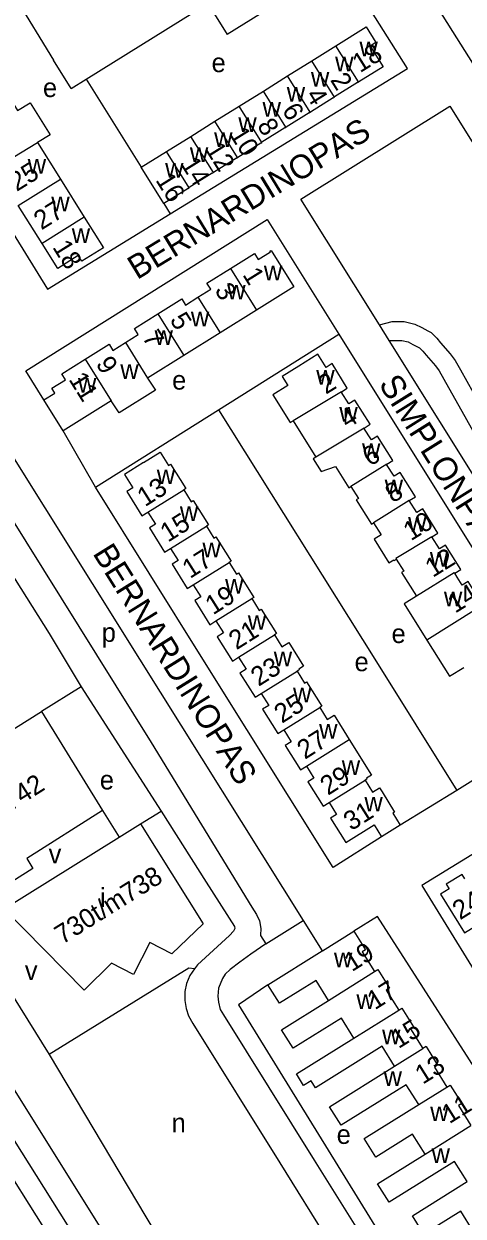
# Model space of a CAD drawing. Extents: x 158848 to 160613, y 385889 to 387762.
# Drawn here: x 159061.2 to 159153.5, y 386865.6 to 387116.4 of the extents above; entities that cross this region are included whole.
import ezdxf

# ---------------------------------------------------------------- set-up
doc = ezdxf.new("R2010")
doc.units = 0
for name, color, linetype in [('BLT_Basislijn', 7, 'Continuous'), ('BLT_Bebouwing', 7, 'Continuous'), ('BLT_Centroide', 7, 'Continuous'), ('BLT_Huisnummer', 7, 'Continuous'), ('BLT_Huisnummer_ tussenligend', 7, 'Continuous'), ('BLT_Huisnummer_reeks', 7, 'Continuous'), ('BLT_Onderverdeling_panden', 7, 'Continuous'), ('BLT_Straatnaam', 7, 'Continuous')]:
    doc.layers.add(name, color=color, linetype=linetype)

msp = doc.modelspace()

# ---------------------------------------------------------------- linework, layer by layer
at = {"layer": 'BLT_Basislijn'}
for p, q in [((159045.59, 387144.62), (159067.46, 387108.76)), ((158904.33, 387138.99), (159120.99, 386793.5)), ((159074.28, 387104.76), (159099.88, 387120.73)), ((159099.88, 387120.73), (159103.9, 387114.19)), ((159116.97, 387122.33), (159103.9, 387114.19)), ((159071.14, 387102.8), (159067.46, 387108.76)), ((159071.14, 387102.8), (159074.28, 387104.76)), ((159074.28, 387104.76), (159085.84, 387086.24)), ((159090.61, 387078.62), (159091.98, 387076.44)), ((159102.13, 387035.24), (159127.38, 387051.14)), ((159127.38, 387051.14), (159170.05, 386982.75)), ((159048.9, 387041.26), (159085.5, 386982.75)), ((159076.23, 387018.92), (159102.13, 387035.24)), ((159102.13, 387035.24), (159134.93, 386982.75)), ((159098.8, 386982.75), (159076.23, 387018.92)), ((159085.5, 386982.75), (159119.89, 386927.78)), ((159134.93, 386982.75), (159152.2, 386955.13)), ((159073.27, 386976.95), (159064.89, 386971.73)), ((159163.76, 386962.42), (159152.2, 386955.13)), ((159152.2, 386955.13), (159140.3, 386947.84)), ((159077.76, 386950.94), (159081.24, 386945.33)), ((159085.73, 386948.14), (159090.08, 386950.78)), ((159119.89, 386927.78), (159123.89, 386921.38)), ((159103.13, 386907.93), (159122.2, 386877.34)), ((159096.74, 386906.07), (159115, 386876.82)), ((159115, 386876.82), (159131.67, 386850.01)), ((159122.2, 386877.34), (159139.62, 386849.49))]:
    msp.add_line(p, q, dxfattribs=at)
for points in [[(159045.59, 387144.62), (159023.02, 387130.63), (159066.15, 387060.6), (159091.98, 387076.44)], [(159091.98, 387076.44), (159141.83, 387107.02), (159127.91, 387129.21)], [(159145.06, 387124.74), (159208.51, 387024.1), (159222.28, 387001.08), (159222.83, 387000.51), (159223.59, 387000.22), (159224.44, 387000.38), (159225.59, 387000.9), (159233.73, 387006.19), (159243.17, 387011.94)], [(159119.43, 387079.52), (159150.75, 387099.08)], [(159150.75, 387099.08), (159176.22, 387058.3)], [(159135.92, 387053.13), (159119.43, 387079.52)], [(159065.43, 387037.31), (159061.61, 387043.43), (159112.34, 387075.24), (159127.38, 387051.14)], [(159135.92, 387053.13), (159138.6, 387053.83), (159141.09, 387053.83), (159143.38, 387053.26), (159144.83, 387052.54), (159146.12, 387051.83)], [(159137.97, 387049.83), (159135.92, 387053.13)], [(159137.97, 387049.83), (159140.6, 387049.83), (159141.98, 387049.49), (159142.97, 387048.99), (159144.37, 387048.23), (159145.02, 387047.58), (159145.74, 387046.72), (159147.69, 387044.46), (159148.49, 387043.39), (159149.49, 387041.67), (159158.97, 387024.7), (159165.54, 387013.55), (159171.8, 387002.23), (159176.54, 386994.29), (159180.35, 386987.43), (159186.41, 386976.78)], [(159179.86, 386982.75), (159137.97, 387049.83)], [(159146.12, 387051.83), (159146.79, 387051.46), (159147.98, 387050.28), (159148.78, 387049.31), (159150.8, 387046.98), (159151.83, 387045.6)], [(159151.83, 387045.6), (159152.97, 387043.65), (159162.28, 387026.97)], [(159046.34, 387031.9), (159087.93, 386965.22), (159109.13, 386930.56)], [(159076.23, 387018.92), (159069.45, 387030.8)], [(159057.02, 387003.3), (159066.55, 386988.18), (159073.27, 386976.95)], [(159087.51, 386836.33), (159070.34, 386863.72), (159036.18, 386918.09), (159010.5, 386959.48), (159001.01, 386974.19), (158996.31, 386982.75)], [(159136.38, 386945.36), (159126.18, 386938.89), (159098.8, 386982.75)], [(159220.45, 386981.6), (159144.84, 386935.16), (159160.9, 386909.02)], [(159073.27, 386976.95), (159090.08, 386950.78)], [(159118.96, 386784.97), (159105.25, 386806.83), (159102.49, 386810.72), (159099.1, 386814.04), (159093.62, 386819.34), (159087.91, 386827.34), (159070.38, 386855.24), (159050.78, 386886.4), (159039.05, 386905.23), (159021.73, 386932.99), (159004.41, 386960.75), (158997.31, 386972.17), (158996.64, 386971.75)], [(159090.08, 386950.78), (159099.53, 386935.82), (159105.45, 386926.5), (159105.51, 386926.09), (159105.28, 386925.51), (159104.41, 386924.64), (159097.67, 386918.43), (159097.03, 386917.63)], [(159109.13, 386930.56), (159110.1, 386929.01), (159110.74, 386927.67), (159111.03, 386926.11), (159110.91, 386924.71), (159110.91, 386924.6), (159112.07, 386922.84)], [(159112.07, 386922.84), (159119.89, 386927.78)], [(159187.49, 386847.55), (159135.54, 386928.59), (159130.53, 386925.54)], [(159050.12, 386925.88), (159066.54, 386899.59)], [(159112.07, 386922.84), (159108.88, 386920.7), (159106.56, 386919.02), (159104.58, 386917.45), (159103.54, 386916.46), (159102.96, 386915.54), (159102.14, 386913.56), (159101.97, 386911.82), (159102.09, 386910.6), (159102.49, 386909.03), (159103.13, 386907.93)], [(159097.03, 386917.63), (159095.86, 386917.74), (159066.54, 386899.59)], [(159097.03, 386917.63), (159096.11, 386916.17), (159095.35, 386914.49), (159095, 386912.86), (159095, 386910.95), (159095.29, 386909.26), (159095.82, 386907.75), (159096.74, 386906.07)], [(159112.5, 386914.25), (159106.32, 386910.01), (159156.71, 386828.19), (159174.67, 386840.15)], [(159066.54, 386899.59), (159118.31, 386812.53)]]:
    msp.add_lwpolyline(points, dxfattribs=at)
at = {"layer": 'BLT_Bebouwing'}
for p, q in [((159121.7, 387108.64), (159126.79, 387111.82)), ((159116.61, 387105.47), (159121.7, 387108.64)), ((159111.53, 387102.29), (159116.61, 387105.47)), ((159131.33, 387104.06), (159126.49, 387101.04)), ((159131.33, 387104.06), (159131.55, 387104.2)), ((159131.55, 387104.2), (159131.59, 387104.23)), ((159106.44, 387099.11), (159111.53, 387102.29)), ((159126.23, 387100.88), (159121.41, 387097.87)), ((159126.23, 387100.88), (159126.46, 387101.02)), ((159126.46, 387101.02), (159126.49, 387101.04)), ((159101.35, 387095.93), (159106.44, 387099.11)), ((159121.15, 387097.7), (159116.32, 387094.69)), ((159121.15, 387097.7), (159121.37, 387097.84)), ((159121.37, 387097.84), (159121.41, 387097.87)), ((159096.26, 387092.75), (159101.35, 387095.93)), ((159091.17, 387089.57), (159096.26, 387092.75)), ((159116.06, 387094.53), (159111.23, 387091.51)), ((159116.06, 387094.53), (159116.29, 387094.66)), ((159116.29, 387094.66), (159116.32, 387094.69)), ((159064.1, 387091.43), (159068.91, 387083.74)), ((159110.97, 387091.34), (159106.15, 387088.33)), ((159110.97, 387091.34), (159111.2, 387091.49)), ((159111.2, 387091.49), (159111.23, 387091.51)), ((159105.89, 387088.17), (159101.06, 387085.15)), ((159105.89, 387088.17), (159106.11, 387088.3)), ((159106.11, 387088.3), (159106.15, 387088.33)), ((159100.79, 387084.98), (159095.97, 387081.97)), ((159100.79, 387084.98), (159101.02, 387085.12)), ((159101.02, 387085.12), (159101.06, 387085.15)), ((159068.91, 387083.74), (159073.9, 387075.74)), ((159095.7, 387081.8), (159090.61, 387078.62)), ((159095.7, 387081.8), (159095.93, 387081.95)), ((159095.93, 387081.95), (159095.97, 387081.97)), ((159065.05, 387070.21), (159060.04, 387078.2)), ((159110.09, 387056.2), (159102.46, 387051.43)), ((159102.46, 387051.43), (159094.83, 387046.66)), ((159094.83, 387046.66), (159087.19, 387041.89)), ((159127.9, 387038.99), (159127.94, 387039.02)), ((159117.77, 387032.89), (159122.54, 387025.25)), ((159132.68, 387031.38), (159132.7, 387031.39)), ((159137.44, 387023.74), (159137.46, 387023.76)), ((159152.26, 387000), (159151.74, 387000.84)), ((159140.3, 386947.84), (159136.38, 386945.36)), ((159123.93, 386921.4), (159130.53, 386925.54)), ((159112.5, 386914.25), (159123.89, 386921.38)), ((159123.89, 386921.38), (159123.93, 386921.4)), ((159150.1, 386892.72), (159150.77, 386893.14)), ((159150.77, 386893.14), (159150.78, 386893.13))]:
    msp.add_line(p, q, dxfattribs=at)
for points in [[(159126.79, 387111.82), (159133.12, 387115.77), (159135.18, 387112.47), (159133.99, 387111.73), (159136.68, 387107.41)], [(159136.68, 387107.41), (159131.59, 387104.23)], [(159059.09, 387099.46), (159059.89, 387098.18), (159062.53, 387099.82), (159066.74, 387093.06), (159064.1, 387091.43)], [(159085.84, 387086.24), (159091.17, 387089.57)], [(159090.61, 387078.62), (159085.84, 387086.24)], [(159073.9, 387075.74), (159077.92, 387069.31), (159073.39, 387066.48), (159072.64, 387067.67), (159068.33, 387064.96)], [(159068.33, 387064.96), (159065.05, 387070.21)], [(159104.63, 387064.95), (159109.65, 387068.09), (159110.44, 387066.82), (159113.02, 387068.43), (159112.92, 387068.58), (159113.19, 387068.75), (159117.95, 387061.11), (159110.09, 387056.2)], [(159097.79, 387058.9), (159100.47, 387060.57), (159099.68, 387061.85), (159104.63, 387064.95)], [(159089.37, 387055.41), (159094.39, 387058.54), (159095.18, 387057.27), (159097.79, 387058.9)], [(159082.53, 387049.35), (159085.22, 387051.04), (159084.42, 387052.32), (159089.37, 387055.41)], [(159074.1, 387045.87), (159079.13, 387049.01), (159079.93, 387047.73), (159082.53, 387049.35)], [(159065.43, 387037.31), (159067.73, 387038.73), (159067.1, 387039.74), (159069.95, 387041.51), (159069.16, 387042.78), (159074.1, 387045.87)], [(159122.98, 387046.92), (159118.99, 387044.43)], [(159127.94, 387039.02), (159129.17, 387039.79), (159126, 387044.95), (159124.73, 387044.15), (159122.98, 387046.92)], [(159118.99, 387044.43), (159115.47, 387042.24), (159116.66, 387040.34), (159113.52, 387038.38), (159117.18, 387032.52), (159117.77, 387032.89)], [(159087.19, 387041.89), (159088.84, 387039.38), (159081.21, 387034.61), (159079.56, 387037.12)], [(159069.45, 387030.8), (159065.43, 387037.31)], [(159132.7, 387031.39), (159133.95, 387032.17), (159130.74, 387037.28), (159129.47, 387036.49), (159127.9, 387038.99)], [(159079.56, 387037.12), (159069.45, 387030.8)], [(159137.46, 387023.76), (159138.71, 387024.54), (159135.52, 387029.67), (159134.25, 387028.87), (159132.68, 387031.38)], [(159086.35, 387024.11), (159089.88, 387026.3)], [(159089.88, 387026.3), (159091.61, 387023.53), (159092.04, 387023.8), (159095.24, 387018.67), (159094.8, 387018.4)], [(159122.54, 387025.25), (159122.01, 387024.92), (159123.68, 387022.26), (159126.69, 387023.31), (159129.51, 387018.8), (159129.94, 387019.07)], [(159086.35, 387024.11), (159082.36, 387021.61)], [(159142.2, 387016.11), (159143.47, 387016.9), (159140.27, 387022.03), (159139, 387021.24), (159137.44, 387023.74)], [(159082.36, 387021.61), (159084.1, 387018.82), (159082.83, 387018.02), (159086.02, 387012.9), (159087.29, 387013.69)], [(159094.8, 387018.4), (159096.36, 387015.89), (159096.8, 387016.16), (159100, 387011.04), (159099.56, 387010.76)], [(159129.94, 387019.07), (159131.5, 387016.56), (159131.07, 387016.29), (159134.27, 387011.16), (159134.71, 387011.43)], [(159146.95, 387008.48), (159148.22, 387009.27), (159145.03, 387014.4), (159143.76, 387013.6), (159142.2, 387016.11)], [(159087.29, 387013.69), (159088.85, 387011.18), (159087.58, 387010.39), (159090.78, 387005.27), (159092.05, 387006.06)], [(159099.56, 387010.76), (159101.12, 387008.25), (159101.56, 387008.52), (159104.76, 387003.39), (159104.32, 387003.12)], [(159134.71, 387011.43), (159136.27, 387008.92), (159134.81, 387008.01), (159137.91, 387003.05), (159138.94, 387003.66)], [(159151.74, 387000.84), (159153.01, 387001.63), (159149.79, 387006.76), (159148.52, 387005.96), (159146.95, 387008.48)], [(159092.05, 387006.06), (159093.62, 387003.55), (159092.35, 387002.76), (159094.06, 387000)], [(159104.32, 387003.12), (159105.88, 387000.62), (159106.32, 387000.89), (159106.87, 387000)], [(159138.94, 387003.66), (159139.03, 387003.53), (159139.46, 387003.8)], [(159139.46, 387003.8), (159141.02, 387001.29), (159140.59, 387001.02), (159143.71, 386996.03)], [(159094.06, 387000), (159095.54, 386997.63), (159096.81, 386998.42)], [(159106.87, 387000), (159109.51, 386995.76), (159109.08, 386995.49)], [(159157.72, 386994.05), (159154.57, 386999.12), (159153.3, 386998.33), (159152.26, 387000)], [(159096.81, 386998.42), (159098.38, 386995.9), (159097.11, 386995.11), (159100.29, 386990), (159101.56, 386990.8)], [(159109.08, 386995.49), (159110.65, 386992.99), (159111.08, 386993.25), (159114.27, 386988.13), (159113.84, 386987.86)], [(159143.71, 386996.03), (159141.14, 386994.42), (159145.9, 386986.79)], [(159101.56, 386990.8), (159103.13, 386988.28), (159101.86, 386987.49), (159105.06, 386982.36), (159106.33, 386983.15)], [(159113.84, 386987.86), (159115.41, 386985.35), (159116.86, 386986.25), (159119.97, 386981.26), (159118.96, 386980.62), (159119.04, 386980.49), (159118.61, 386980.22)], [(159145.9, 386986.79), (159150.67, 386979.15), (159153.67, 386981.01)], [(159106.33, 386983.15), (159107.89, 386980.63), (159106.62, 386979.84), (159109.81, 386974.73), (159111.08, 386975.52)], [(159118.61, 386980.22), (159120.17, 386977.71), (159120.61, 386977.98), (159123.81, 386972.85), (159123.37, 386972.58)], [(159111.08, 386975.52), (159112.65, 386973), (159111.38, 386972.21), (159114.57, 386967.09), (159115.85, 386967.88)], [(159123.37, 386972.58), (159124.94, 386970.07), (159126.39, 386970.98), (159129.59, 386965.85)], [(159046.56, 386960.21), (159064.89, 386971.73)], [(159064.89, 386971.73), (159077.76, 386950.94)], [(159115.85, 386967.88), (159117.41, 386965.38), (159116.13, 386964.58), (159119.32, 386959.46), (159120.6, 386960.25)], [(159129.59, 386965.85), (159134.26, 386958.35), (159133.24, 386957.72), (159133.33, 386957.58), (159132.9, 386957.3)], [(159061.8, 386940.82), (159063.11, 386938.73), (159055.72, 386934.1), (159051.8, 386940.45), (159052.23, 386940.71), (159050.82, 386942.99), (159049.6, 386942.22), (159042.24, 386953.97), (159048.15, 386957.67), (159046.56, 386960.21)], [(159120.6, 386960.25), (159122.16, 386957.74), (159120.89, 386956.94), (159124.09, 386951.81), (159125.36, 386952.6)], [(159132.9, 386957.3), (159134.47, 386954.8), (159135.92, 386955.7), (159136.47, 386954.81)], [(159136.47, 386954.81), (159139.11, 386950.57), (159138.74, 386950.34), (159140.3, 386947.84)], [(159125.36, 386952.6), (159126.91, 386950.1), (159125.65, 386949.31), (159128.85, 386944.16), (159134.83, 386947.87), (159136.38, 386945.36)], [(159077.76, 386950.94), (159061.8, 386940.82)], [(159085.73, 386948.14), (159098.9, 386927.04), (159092.29, 386920.79), (159087.65, 386923.14), (159084.24, 386916.4), (159079.6, 386918.78), (159073.85, 386913.11), (159057.03, 386930.2)], [(159081.24, 386945.33), (159085.73, 386948.14)], [(159057.03, 386930.2), (159081.24, 386945.33)], [(159153.88, 386936.52), (159153.28, 386937.48), (159149.95, 386935.4), (159150.55, 386934.44), (159148.75, 386933.33), (159153.81, 386925.17), (159158.78, 386928.26)], [(159130.53, 386925.54), (159132.98, 386921.63), (159132.3, 386921.21), (159134.92, 386917.01)], [(159134.92, 386917.01), (159135.6, 386917.43)], [(159135.6, 386917.43), (159138.04, 386913.53), (159137.36, 386913.11), (159139.98, 386908.91)], [(159125.24, 386910.97), (159122.63, 386915.15), (159114.93, 386910.35), (159112.5, 386914.25)], [(159130.56, 386903.04), (159127.95, 386907.22), (159117.77, 386900.88), (159115.34, 386904.78), (159125.24, 386910.97)], [(159139.98, 386908.91), (159140.66, 386909.33), (159143.1, 386905.43), (159142.42, 386905.01), (159145.04, 386900.81)], [(159139.11, 386897.12), (159136.5, 386901.31), (159122.48, 386892.57), (159121.55, 386894.07), (159119.98, 386893.09), (159118.49, 386895.49), (159130.56, 386903.04)], [(159145.72, 386901.24), (159145.04, 386900.81)], [(159145.72, 386901.24), (159148.16, 386897.33), (159147.48, 386896.91), (159150.1, 386892.72)], [(159144.17, 386889.03), (159141.56, 386893.21), (159127.88, 386884.69), (159125.45, 386888.59), (159139.11, 386897.12)], [(159150.78, 386893.13), (159153.21, 386889.24), (159152.53, 386888.82), (159155.16, 386884.62)], [(159145.51, 386878.61), (159142.89, 386882.81), (159135.15, 386878), (159132.72, 386881.89), (159144.17, 386889.03)], [(159154.33, 386872.84), (159151.7, 386877.05), (159137.97, 386868.48), (159135.53, 386872.39), (159145.51, 386878.61)], [(159155.61, 386862.41), (159153, 386866.6), (159145.27, 386861.78), (159142.84, 386865.67), (159154.33, 386872.84)]]:
    msp.add_lwpolyline(points, dxfattribs=at)
at = {"layer": 'BLT_Onderverdeling_panden'}
for p, q in [((159131.55, 387104.2), (159126.79, 387111.82)), ((159126.46, 387101.02), (159121.7, 387108.64)), ((159121.37, 387097.84), (159116.61, 387105.47)), ((159116.29, 387094.66), (159111.53, 387102.29)), ((159111.2, 387091.49), (159106.44, 387099.11)), ((159106.11, 387088.3), (159101.35, 387095.93)), ((159101.02, 387085.12), (159096.26, 387092.75)), ((159055.13, 387086.06), (159064.1, 387091.43)), ((159095.93, 387081.95), (159091.17, 387089.57)), ((159060.04, 387078.2), (159068.91, 387083.74)), ((159073.9, 387075.74), (159065.05, 387070.21)), ((159104.63, 387064.95), (159110.09, 387056.2)), ((159097.79, 387058.9), (159102.46, 387051.43)), ((159089.37, 387055.41), (159094.83, 387046.66)), ((159082.53, 387049.35), (159087.19, 387041.89)), ((159074.1, 387045.87), (159079.56, 387037.12)), ((159127.94, 387039.02), (159117.77, 387032.89)), ((159132.7, 387031.39), (159122.54, 387025.25)), ((159137.46, 387023.76), (159129.94, 387019.07)), ((159087.29, 387013.69), (159094.8, 387018.4)), ((159142.2, 387016.11), (159134.71, 387011.43)), ((159092.05, 387006.06), (159099.56, 387010.76)), ((159096.81, 386998.42), (159104.32, 387003.12)), ((159101.56, 386990.8), (159109.08, 386995.49)), ((159106.33, 386983.15), (159113.84, 386987.86)), ((159111.08, 386975.52), (159118.61, 386980.22)), ((159115.85, 386967.88), (159123.37, 386972.58)), ((159120.6, 386960.25), (159129.59, 386965.85)), ((159125.36, 386952.6), (159132.9, 386957.3)), ((159125.24, 386910.97), (159134.92, 386917.01)), ((159130.56, 386903.04), (159139.98, 386908.91)), ((159139.11, 386897.12), (159145.04, 386900.81)), ((159144.17, 386889.03), (159150.1, 386892.72)), ((159150.1, 386892.72), (159150.78, 386893.13)), ((159145.51, 386878.61), (159155.16, 386884.62))]:
    msp.add_line(p, q, dxfattribs=at)
for points in [[(159146.95, 387008.48), (159139.37, 387003.93), (159139.46, 387003.8)], [(159151.74, 387000.84), (159151.66, 387000.95), (159143.71, 386996.03)], [(159156.48, 386993.21), (159156.37, 386993.32), (159145.9, 386986.79)]]:
    msp.add_lwpolyline(points, dxfattribs=at)

# ---------------------------------------------------------------- texts
at = {"layer": 'BLT_Centroide'}
for s, p in [('w', (159131.73, 387109.61)), ('e', (159100.65, 387106.27)), ('w', (159126.62, 387106.42)), ('w', (159121.53, 387103.23)), ('e', (159065.22, 387101.02)), ('w', (159116.45, 387100.08)), ('w', (159111.36, 387096.89)), ('w', (159106.27, 387093.7)), ('w', (159101.19, 387090.52)), ('w', (159096.09, 387087.36)), ('w', (159062.02, 387084.91)), ('w', (159090.89, 387084.09)), ('w', (159066.97, 387076.97)), ('w', (159071.27, 387070.34)), ('w', (159111.64, 387062.47)), ('w', (159103.94, 387058.44)), ('w', (159096.3, 387052.78)), ('w', (159088.67, 387048.89)), ('w', (159081.47, 387041.73)), ('e', (159092.36, 387039.47)), ('w', (159122.65, 387040.5)), ('w', (159072.58, 387038.83)), ('w', (159127.5, 387032.72)), ('w', (159132.27, 387025.09)), ('w', (159089.13, 387019.59)), ('w', (159137.03, 387017.47)), ('w', (159093.98, 387011.84)), ('w', (159141.95, 387009.59)), ('w', (159098.73, 387004.19)), ('w', (159146.52, 387002.25)), ('w', (159103.49, 386996.56)), ('w', (159149.48, 386993.88)), ('w', (159108.26, 386988.94)), ('p', (159077.57, 386986.39)), ('e', (159138.47, 386986.15)), ('w', (159113.72, 386981.28)), ('e', (159130.7, 386980.22)), ('w', (159117.77, 386973.66)), ('w', (159123.25, 386966.03)), ('w', (159128.01, 386958.38)), ('e', (159077.17, 386955.35)), ('w', (159132.77, 386950.72)), ('v', (159066.41, 386939.79)), ('i', (159077.19, 386930.62)), ('w', (159126.37, 386917.94)), ('v', (159061.41, 386915.27)), ('w', (159131.09, 386909.16)), ('w', (159136.48, 386901.75)), ('w', (159136.8, 386892.97)), ('w', (159146.59, 386885.56)), ('n', (159092.25, 386883.21)), ('e', (159126.94, 386880.77)), ('w', (159146.88, 386876.75))]:
    msp.add_text(s, height=4, dxfattribs=at).set_placement(p)
at = {"layer": 'BLT_Huisnummer'}
for s, rotation, p in [('18', 31.9858, (159131.85, 387106.02)), ('2', 301.9824, (159125.49, 387104.62)), ('6', 301.9824, (159115.34, 387098.24)), ('10', 301.9824, (159104.28, 387093.21)), ('16', 301.9824, (159088.77, 387083.57)), ('27', 31.9835, (159064.89, 387072.95)), ('18', 301.9824, (159067.11, 387069.44)), ('1', 301.9732, (159107.06, 387063.65)), ('5', 301.9732, (159091.76, 387054.15)), ('11', 301.9732, (159070.52, 387041.63)), ('2', 31.7024, (159124.67, 387038.38)), ('6', 31.7024, (159133.95, 387023.22)), ('13', 32.266, (159086.65, 387014.71)), ('10', 31.7024, (159142.53, 387007.54)), ('17', 32.266, (159096.12, 386999.61)), ('14', 31.7024, (159151.83, 386992.32)), ('21', 32.266, (159105.88, 386984.61)), ('25', 32.266, (159115.43, 386969.15)), ('31', 32.266, (159130, 386946.53)), ('24', 31.9847, (159152.87, 386927.79)), ('19', 31.9846, (159130.14, 386916.89)), ('13', 31.9846, (159145.03, 386893.2))]:
    msp.add_text(s, height=4, rotation=rotation, dxfattribs=at).set_placement(p)
at = {"layer": 'BLT_Huisnummer_ tussenligend'}
for s, rotation, p in [('4', 301.9824, (159120.33, 387101.41)), ('8', 301.9824, (159110.1, 387095.01)), ('12', 301.9824, (159099.21, 387090.03)), ('14', 301.9824, (159094.05, 387086.91)), ('25', 31.9835, (159059.7, 387081.05)), ('3', 301.9732, (159101.18, 387060.38)), ('7', 301.9732, (159085.95, 387050.47)), ('9', 301.9732, (159076.22, 387044.91)), ('4', 31.7024, (159129.18, 387031.18)), ('8', 31.7024, (159138.73, 387015.51)), ('15', 32.266, (159091.48, 387007.25)), ('12', 31.7024, (159147.13, 386999.84)), ('19', 32.266, (159100.96, 386991.97)), ('23', 32.266, (159110.52, 386976.92)), ('27', 32.266, (159120.25, 386961.56)), ('29', 32.266, (159125.1, 386953.99)), ('17', 31.9846, (159134.96, 386908.86)), ('15', 31.9846, (159139.94, 386900.71)), ('11', 31.9846, (159150.63, 386884.9))]:
    msp.add_text(s, height=4, rotation=rotation, dxfattribs=at).set_placement(p)
at = {"layer": 'BLT_Huisnummer_reeks'}
for s, rotation, p in [('740-742', 32.3598, (159049.32, 386944.94)), ('730t/m738', 31.9847, (159069.27, 386922.66))]:
    msp.add_text(s, height=4, rotation=rotation, dxfattribs=at).set_placement(p)
at = {"layer": 'BLT_Straatnaam'}
for s, rotation, p in [('BERNARDINOPAS', 31.3077, (159085, 387062.49)), ('SIMPLONPAS', 302.0777, (159135.65, 387040.65)), ('BERNARDINOPAS', 301.9437, (159075.54, 387005.02))]:
    msp.add_text(s, height=5, rotation=rotation, dxfattribs=at).set_placement(p)

doc.saveas('drawing.dxf')
